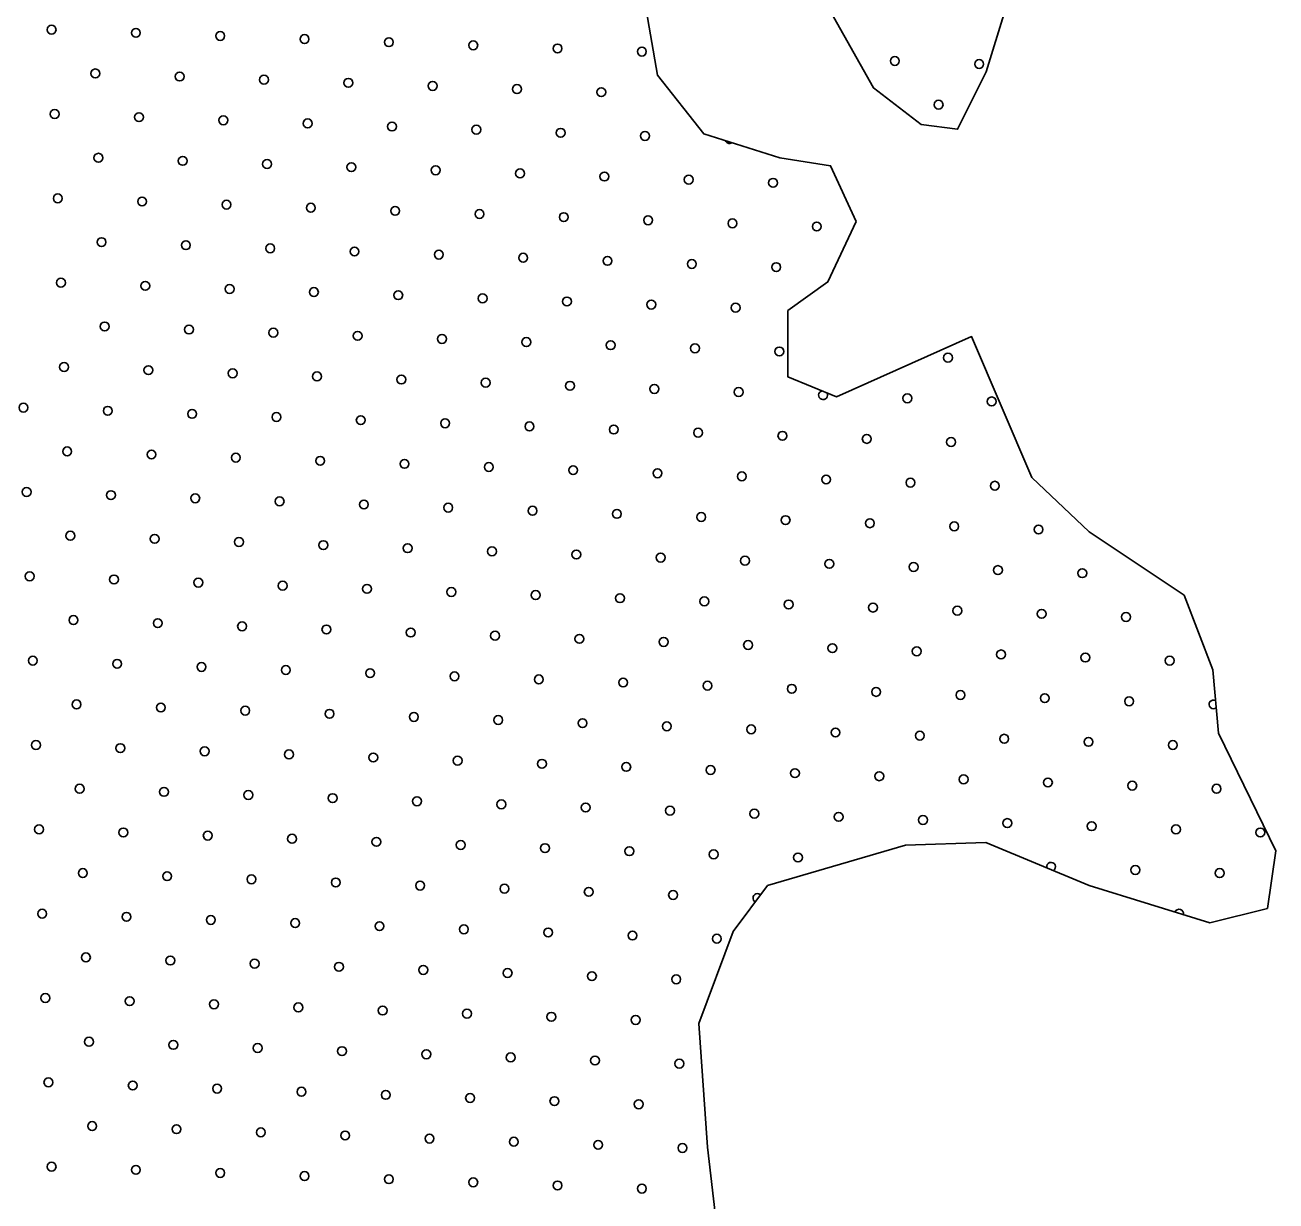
# Model space of a CAD drawing. Extents: x 1612280 to 1883141, y 560852 to 780851.
# Drawn here: x 1812697 to 1815688, y 627710 to 630521 of the extents above; entities that cross this region are included whole.
import ezdxf

# ---------------------------------------------------------------- set-up
doc = ezdxf.new("R2010")
doc.units = 0
doc.layers.add('DESIGN - SCRATCH - User 1', color=7, linetype='Continuous')
doc.layers.add('DESIGN - TRAFFIC CONTROL PERMANENT - Pavement Marking Text', color=7, linetype='Continuous')

msp = doc.modelspace()

# ---------------------------------------------------------------- linework, layer by layer
at = {"layer": 'DESIGN - SCRATCH - User 1'}
for points in [[(1814179.1, 630575.5), (1814209.4, 630400.8), (1814319.5, 630260.3), (1814501.7, 630203.3), (1814623.1, 630184.3), (1814683.8, 630051.4)], [(1814179.1, 630575.5), (1814209.4, 630400.8), (1814319.5, 630260.3), (1814501.7, 630203.3), (1814623.1, 630184.3), (1814683.8, 630051.4)], [(1815040.6, 630556.5), (1814995, 630408.4), (1814926.7, 630271.6), (1814839.4, 630283), (1814725.6, 630370.4), (1814623.1, 630552.7)], [(1815040.6, 630556.5), (1814995, 630408.4), (1814926.7, 630271.6), (1814839.4, 630283), (1814725.6, 630370.4), (1814623.1, 630552.7)], [(1814683.8, 630051.4), (1814616.6, 629906.6), (1814520.5, 629837.9), (1814520.5, 629679.9), (1814637.2, 629631.8), (1814959.9, 629776.1), (1815104.1, 629439.4), (1815241.4, 629308.9), (1815468, 629157.7), (1815536.7, 628979.1), (1815550.4, 628828), (1815687.7, 628546.3), (1815667.1, 628408.9), (1815529.8, 628374.5), (1815241.4, 628463.8), (1814994.3, 628566.9), (1814802, 628560), (1814472.4, 628463.8), (1814390.1, 628353.9), (1814307.7, 628134), (1814328.3, 627838.6), (1814369.5, 627488.2)], [(1814683.8, 630051.4), (1814616.6, 629906.6), (1814520.5, 629837.9), (1814520.5, 629679.9), (1814637.2, 629631.8), (1814959.9, 629776.1), (1815104.1, 629439.4), (1815241.4, 629308.9), (1815468, 629157.7), (1815536.7, 628979.1), (1815550.4, 628828), (1815687.7, 628546.3), (1815667.1, 628408.9), (1815529.8, 628374.5), (1815241.4, 628463.8), (1814994.3, 628566.9), (1814802, 628560), (1814472.4, 628463.8), (1814390.1, 628353.9), (1814307.7, 628134), (1814328.3, 627838.6), (1814369.5, 627488.2)]]:
    msp.add_lwpolyline(points, dxfattribs=at)
at = {"layer": 'DESIGN - TRAFFIC CONTROL PERMANENT - Pavement Marking Text'}
for centre in [(1812760.5, 630509.5), (1812760.5, 630509.5), (1812962.1, 630502), (1812962.1, 630502), (1813163.7, 630494.6), (1813163.7, 630494.6), (1813365.3, 630487.1), (1813365.3, 630487.1), (1813566.9, 630479.6), (1813566.9, 630479.6), (1813768.6, 630472.2), (1813768.6, 630472.2), (1813970.2, 630464.7), (1813970.2, 630464.7), (1814171.8, 630457.2), (1814171.8, 630457.2), (1814776.6, 630434.8), (1814776.6, 630434.8), (1812865, 630405), (1812865, 630405), (1814978.2, 630427.4), (1814978.2, 630427.4), (1813066.7, 630397.5), (1813066.7, 630397.5), (1813268.3, 630390), (1813268.3, 630390), (1813469.9, 630382.6), (1813469.9, 630382.6), (1813671.5, 630375.1), (1813671.5, 630375.1), (1813873.1, 630367.6), (1813873.1, 630367.6), (1814074.7, 630360.2), (1814074.7, 630360.2), (1814881.1, 630330.3), (1814881.1, 630330.3), (1812768, 630307.9), (1812768, 630307.9), (1812969.6, 630300.4), (1812969.6, 630300.4), (1813171.2, 630293), (1813171.2, 630293), (1813372.8, 630285.5), (1813372.8, 630285.5), (1813574.4, 630278), (1813574.4, 630278), (1813776, 630270.6), (1813776, 630270.6), (1813977.6, 630263.1), (1813977.6, 630263.1), (1814179.2, 630255.6), (1814179.2, 630255.6), (1812872.5, 630203.4), (1812872.5, 630203.4), (1813074.1, 630195.9), (1813074.1, 630195.9), (1813275.7, 630188.4), (1813275.7, 630188.4), (1813477.3, 630180.9), (1813477.3, 630180.9), (1813678.9, 630173.5), (1813678.9, 630173.5), (1813880.6, 630166), (1813880.6, 630166), (1814082.2, 630158.5), (1814082.2, 630158.5), (1814283.8, 630151.1), (1814283.8, 630151.1), (1814485.4, 630143.6), (1814485.4, 630143.6), (1812775.4, 630106.3), (1812775.4, 630106.3), (1812977, 630098.8), (1812977, 630098.8), (1813178.7, 630091.3), (1813178.7, 630091.3), (1813380.3, 630083.9), (1813380.3, 630083.9), (1813581.9, 630076.4), (1813581.9, 630076.4), (1813783.5, 630068.9), (1813783.5, 630068.9), (1813985.1, 630061.5), (1813985.1, 630061.5), (1814186.7, 630054), (1814186.7, 630054), (1814388.3, 630046.5), (1814388.3, 630046.5), (1814589.9, 630039.1), (1814589.9, 630039.1), (1812880, 630001.7), (1812880, 630001.7), (1813081.6, 629994.3), (1813081.6, 629994.3), (1813283.2, 629986.8), (1813283.2, 629986.8), (1813484.8, 629979.3), (1813484.8, 629979.3), (1813686.4, 629971.9), (1813686.4, 629971.9), (1813888, 629964.4), (1813888, 629964.4), (1814089.6, 629956.9), (1814089.6, 629956.9), (1814291.2, 629949.5), (1814291.2, 629949.5), (1814492.9, 629942), (1814492.9, 629942), (1812782.9, 629904.7), (1812782.9, 629904.7), (1812984.5, 629897.2), (1812984.5, 629897.2), (1813186.1, 629889.7), (1813186.1, 629889.7), (1813387.7, 629882.3), (1813387.7, 629882.3), (1813589.3, 629874.8), (1813589.3, 629874.8), (1813791, 629867.3), (1813791, 629867.3), (1813992.6, 629859.9), (1813992.6, 629859.9), (1814194.2, 629852.4), (1814194.2, 629852.4), (1814395.8, 629844.9), (1814395.8, 629844.9), (1812887.4, 629800.1), (1812887.4, 629800.1), (1813089.1, 629792.7), (1813089.1, 629792.7), (1813290.7, 629785.2), (1813290.7, 629785.2), (1813492.3, 629777.7), (1813492.3, 629777.7), (1813693.9, 629770.3), (1813693.9, 629770.3), (1813895.5, 629762.8), (1813895.5, 629762.8), (1814097.1, 629755.3), (1814097.1, 629755.3), (1814298.7, 629747.9), (1814298.7, 629747.9), (1814500.3, 629740.4), (1814500.3, 629740.4), (1814903.5, 629725.5), (1814903.5, 629725.5), (1812790.4, 629703.1), (1812790.4, 629703.1), (1812992, 629695.6), (1812992, 629695.6), (1813193.6, 629688.1), (1813193.6, 629688.1), (1813395.2, 629680.7), (1813395.2, 629680.7), (1813596.8, 629673.2), (1813596.8, 629673.2), (1813798.4, 629665.7), (1813798.4, 629665.7), (1814000, 629658.3), (1814000, 629658.3), (1814201.6, 629650.8), (1814201.6, 629650.8), (1814403.3, 629643.3), (1814403.3, 629643.3), (1814806.5, 629628.4), (1814806.5, 629628.4), (1812693.3, 629606), (1812693.3, 629606), (1812894.9, 629598.5), (1812894.9, 629598.5), (1815008.1, 629620.9), (1815008.1, 629620.9), (1813096.5, 629591.1), (1813096.5, 629591.1), (1813298.1, 629583.6), (1813298.1, 629583.6), (1813499.7, 629576.1), (1813499.7, 629576.1), (1813701.4, 629568.7), (1813701.4, 629568.7), (1813903, 629561.2), (1813903, 629561.2), (1814104.6, 629553.7), (1814104.6, 629553.7), (1814306.2, 629546.2), (1814306.2, 629546.2), (1814507.8, 629538.8), (1814507.8, 629538.8), (1814709.4, 629531.3), (1814709.4, 629531.3), (1814911, 629523.8), (1814911, 629523.8), (1812797.8, 629501.4), (1812797.8, 629501.4), (1812999.4, 629494), (1812999.4, 629494), (1813201.1, 629486.5), (1813201.1, 629486.5), (1813402.7, 629479), (1813402.7, 629479), (1813604.3, 629471.6), (1813604.3, 629471.6), (1813805.9, 629464.1), (1813805.9, 629464.1), (1814007.5, 629456.6), (1814007.5, 629456.6), (1814209.1, 629449.2), (1814209.1, 629449.2), (1814410.7, 629441.7), (1814410.7, 629441.7), (1814612.3, 629434.2), (1814612.3, 629434.2), (1814813.9, 629426.8), (1814813.9, 629426.8), (1815015.6, 629419.3), (1815015.6, 629419.3), (1812700.8, 629404.4), (1812700.8, 629404.4), (1812902.4, 629396.9), (1812902.4, 629396.9), (1813104, 629389.4), (1813104, 629389.4), (1813305.6, 629382), (1813305.6, 629382), (1813507.2, 629374.5), (1813507.2, 629374.5), (1813708.8, 629367), (1813708.8, 629367), (1813910.4, 629359.6), (1813910.4, 629359.6), (1814112, 629352.1), (1814112, 629352.1), (1814313.6, 629344.6), (1814313.6, 629344.6), (1814515.3, 629337.2), (1814515.3, 629337.2), (1814716.9, 629329.7), (1814716.9, 629329.7), (1812805.3, 629299.8), (1812805.3, 629299.8), (1814918.5, 629322.2), (1814918.5, 629322.2), (1815120.1, 629314.8), (1815120.1, 629314.8), (1813006.9, 629292.4), (1813006.9, 629292.4), (1813208.5, 629284.9), (1813208.5, 629284.9), (1813410.1, 629277.4), (1813410.1, 629277.4), (1813611.7, 629270), (1813611.7, 629270), (1813813.4, 629262.5), (1813813.4, 629262.5), (1814015, 629255), (1814015, 629255), (1814216.6, 629247.6), (1814216.6, 629247.6), (1814418.2, 629240.1), (1814418.2, 629240.1), (1814619.8, 629232.6), (1814619.8, 629232.6), (1814821.4, 629225.2), (1814821.4, 629225.2), (1815023, 629217.7), (1815023, 629217.7), (1815224.6, 629210.2), (1815224.6, 629210.2), (1812708.2, 629202.8), (1812708.2, 629202.8), (1812909.8, 629195.3), (1812909.8, 629195.3), (1813111.5, 629187.8), (1813111.5, 629187.8), (1813313.1, 629180.4), (1813313.1, 629180.4), (1813514.7, 629172.9), (1813514.7, 629172.9), (1813716.3, 629165.4), (1813716.3, 629165.4), (1813917.9, 629158), (1813917.9, 629158), (1814119.5, 629150.5), (1814119.5, 629150.5), (1814321.1, 629143), (1814321.1, 629143), (1814522.7, 629135.6), (1814522.7, 629135.6), (1814724.3, 629128.1), (1814724.3, 629128.1), (1814925.9, 629120.6), (1814925.9, 629120.6), (1812812.8, 629098.2), (1812812.8, 629098.2), (1813014.4, 629090.8), (1813014.4, 629090.8), (1815127.6, 629113.2), (1815127.6, 629113.2), (1815329.2, 629105.7), (1815329.2, 629105.7), (1813216, 629083.3), (1813216, 629083.3), (1813417.6, 629075.8), (1813417.6, 629075.8), (1813619.2, 629068.4), (1813619.2, 629068.4), (1813820.8, 629060.9), (1813820.8, 629060.9), (1814022.4, 629053.4), (1814022.4, 629053.4), (1814224, 629046), (1814224, 629046), (1814425.7, 629038.5), (1814425.7, 629038.5), (1814627.3, 629031), (1814627.3, 629031), (1812715.7, 629001.2), (1812715.7, 629001.2), (1814828.9, 629023.6), (1814828.9, 629023.6), (1815030.5, 629016.1), (1815030.5, 629016.1), (1815232.1, 629008.6), (1815232.1, 629008.6), (1815433.7, 629001.2), (1815433.7, 629001.2), (1812917.3, 628993.7), (1812917.3, 628993.7), (1813118.9, 628986.2), (1813118.9, 628986.2), (1813320.5, 628978.8), (1813320.5, 628978.8), (1813522.1, 628971.3), (1813522.1, 628971.3), (1813723.8, 628963.8), (1813723.8, 628963.8), (1813925.4, 628956.4), (1813925.4, 628956.4), (1814127, 628948.9), (1814127, 628948.9), (1814328.6, 628941.4), (1814328.6, 628941.4), (1814530.2, 628934), (1814530.2, 628934), (1814731.8, 628926.5), (1814731.8, 628926.5), (1814933.4, 628919), (1814933.4, 628919), (1815135, 628911.6), (1815135, 628911.6), (1812820.2, 628896.6), (1812820.2, 628896.6), (1813021.8, 628889.1), (1813021.8, 628889.1), (1813223.5, 628881.7), (1813223.5, 628881.7), (1815336.6, 628904.1), (1815336.6, 628904.1), (1813425.1, 628874.2), (1813425.1, 628874.2), (1813626.7, 628866.7), (1813626.7, 628866.7), (1813828.3, 628859.3), (1813828.3, 628859.3), (1814029.9, 628851.8), (1814029.9, 628851.8), (1814231.5, 628844.3), (1814231.5, 628844.3), (1814433.1, 628836.9), (1814433.1, 628836.9), (1814634.7, 628829.4), (1814634.7, 628829.4), (1814836.3, 628821.9), (1814836.3, 628821.9), (1812723.2, 628799.5), (1812723.2, 628799.5), (1812924.8, 628792.1), (1812924.8, 628792.1), (1815038, 628814.5), (1815038, 628814.5), (1815239.6, 628807), (1815239.6, 628807), (1815441.2, 628799.5), (1815441.2, 628799.5), (1813126.4, 628784.6), (1813126.4, 628784.6), (1813328, 628777.1), (1813328, 628777.1), (1813529.6, 628769.7), (1813529.6, 628769.7), (1813731.2, 628762.2), (1813731.2, 628762.2), (1813932.8, 628754.7), (1813932.8, 628754.7), (1814134.4, 628747.3), (1814134.4, 628747.3), (1814336, 628739.8), (1814336, 628739.8), (1814537.7, 628732.3), (1814537.7, 628732.3), (1814739.3, 628724.9), (1814739.3, 628724.9), (1814940.9, 628717.4), (1814940.9, 628717.4), (1815142.5, 628709.9), (1815142.5, 628709.9), (1815344.1, 628702.5), (1815344.1, 628702.5), (1812827.7, 628695), (1812827.7, 628695), (1813029.3, 628687.5), (1813029.3, 628687.5), (1813230.9, 628680.1), (1813230.9, 628680.1), (1813432.5, 628672.6), (1813432.5, 628672.6), (1815545.7, 628695), (1815545.7, 628695), (1813634.1, 628665.1), (1813634.1, 628665.1), (1813835.8, 628657.7), (1813835.8, 628657.7), (1814037.4, 628650.2), (1814037.4, 628650.2), (1814239, 628642.7), (1814239, 628642.7), (1814440.6, 628635.3), (1814440.6, 628635.3), (1814642.2, 628627.8), (1814642.2, 628627.8), (1814843.8, 628620.3), (1814843.8, 628620.3), (1815045.4, 628612.9), (1815045.4, 628612.9), (1812730.6, 628597.9), (1812730.6, 628597.9), (1812932.2, 628590.5), (1812932.2, 628590.5), (1813133.9, 628583), (1813133.9, 628583), (1815247, 628605.4), (1815247, 628605.4), (1815448.6, 628597.9), (1815448.6, 628597.9), (1815650.2, 628590.5), (1815650.2, 628590.5), (1813335.5, 628575.5), (1813335.5, 628575.5), (1813537.1, 628568.1), (1813537.1, 628568.1), (1813738.7, 628560.6), (1813738.7, 628560.6), (1813940.3, 628553.1), (1813940.3, 628553.1), (1814141.9, 628545.7), (1814141.9, 628545.7), (1814343.5, 628538.2), (1814343.5, 628538.2), (1814545.1, 628530.7), (1814545.1, 628530.7), (1812835.2, 628493.4), (1812835.2, 628493.4), (1815351.6, 628500.9), (1815351.6, 628500.9), (1815553.2, 628493.4), (1815553.2, 628493.4), (1813036.8, 628485.9), (1813036.8, 628485.9), (1813238.4, 628478.5), (1813238.4, 628478.5), (1813440, 628471), (1813440, 628471), (1813641.6, 628463.5), (1813641.6, 628463.5), (1813843.2, 628456.1), (1813843.2, 628456.1), (1814044.8, 628448.6), (1814044.8, 628448.6), (1814246.4, 628441.1), (1814246.4, 628441.1), (1812738.1, 628396.3), (1812738.1, 628396.3), (1812939.7, 628388.9), (1812939.7, 628388.9), (1813141.3, 628381.4), (1813141.3, 628381.4), (1813342.9, 628373.9), (1813342.9, 628373.9), (1813544.5, 628366.5), (1813544.5, 628366.5), (1813746.2, 628359), (1813746.2, 628359), (1813947.8, 628351.5), (1813947.8, 628351.5), (1814149.4, 628344.1), (1814149.4, 628344.1), (1814351, 628336.6), (1814351, 628336.6), (1812842.6, 628291.8), (1812842.6, 628291.8), (1813044.3, 628284.3), (1813044.3, 628284.3), (1813245.9, 628276.9), (1813245.9, 628276.9), (1813447.5, 628269.4), (1813447.5, 628269.4), (1813649.1, 628261.9), (1813649.1, 628261.9), (1813850.7, 628254.5), (1813850.7, 628254.5), (1814052.3, 628247), (1814052.3, 628247), (1814253.9, 628239.5), (1814253.9, 628239.5), (1812745.6, 628194.7), (1812745.6, 628194.7), (1812947.2, 628187.2), (1812947.2, 628187.2), (1813148.8, 628179.8), (1813148.8, 628179.8), (1813350.4, 628172.3), (1813350.4, 628172.3), (1813552, 628164.8), (1813552, 628164.8), (1813753.6, 628157.4), (1813753.6, 628157.4), (1813955.2, 628149.9), (1813955.2, 628149.9), (1814156.8, 628142.4), (1814156.8, 628142.4), (1812850.1, 628090.2), (1812850.1, 628090.2), (1813051.7, 628082.7), (1813051.7, 628082.7), (1813253.3, 628075.2), (1813253.3, 628075.2), (1813454.9, 628067.8), (1813454.9, 628067.8), (1813656.5, 628060.3), (1813656.5, 628060.3), (1813858.2, 628052.8), (1813858.2, 628052.8), (1814059.8, 628045.4), (1814059.8, 628045.4), (1814261.4, 628037.9), (1814261.4, 628037.9), (1812753, 627993.1), (1812753, 627993.1), (1812954.6, 627985.6), (1812954.6, 627985.6), (1813156.3, 627978.2), (1813156.3, 627978.2), (1813357.9, 627970.7), (1813357.9, 627970.7), (1813559.5, 627963.2), (1813559.5, 627963.2), (1813761.1, 627955.8), (1813761.1, 627955.8), (1813962.7, 627948.3), (1813962.7, 627948.3), (1814164.3, 627940.8), (1814164.3, 627940.8), (1812857.6, 627888.6), (1812857.6, 627888.6), (1813059.2, 627881.1), (1813059.2, 627881.1), (1813260.8, 627873.6), (1813260.8, 627873.6), (1813462.4, 627866.2), (1813462.4, 627866.2), (1813664, 627858.7), (1813664, 627858.7), (1813865.6, 627851.2), (1813865.6, 627851.2), (1814067.2, 627843.8), (1814067.2, 627843.8), (1814268.8, 627836.3), (1814268.8, 627836.3), (1812760.5, 627791.5), (1812760.5, 627791.5), (1812962.1, 627784), (1812962.1, 627784), (1813163.7, 627776.6), (1813163.7, 627776.6), (1813365.3, 627769.1), (1813365.3, 627769.1), (1813566.9, 627761.6), (1813566.9, 627761.6), (1813768.6, 627754.2), (1813768.6, 627754.2), (1813970.2, 627746.7), (1813970.2, 627746.7), (1814171.8, 627739.2), (1814171.8, 627739.2)]:
    msp.add_circle(centre, 10.6, dxfattribs=at)
for centre, start, end in [((1814380.9, 630248.2), 202.462, 302.8067), ((1814604.9, 629635.9), 103.1212, 32.0928), ((1815538.2, 628896.6), 61.1102, 309.273), ((1815150, 628508.3), 303.5694, 191.163), ((1814448.1, 628433.7), 45.3848, 240.9127), ((1815456.1, 628396.3), 348.0236, 157.5577)]:
    msp.add_arc(centre, 10.6, start, end, dxfattribs=at)

doc.saveas('drawing.dxf')
